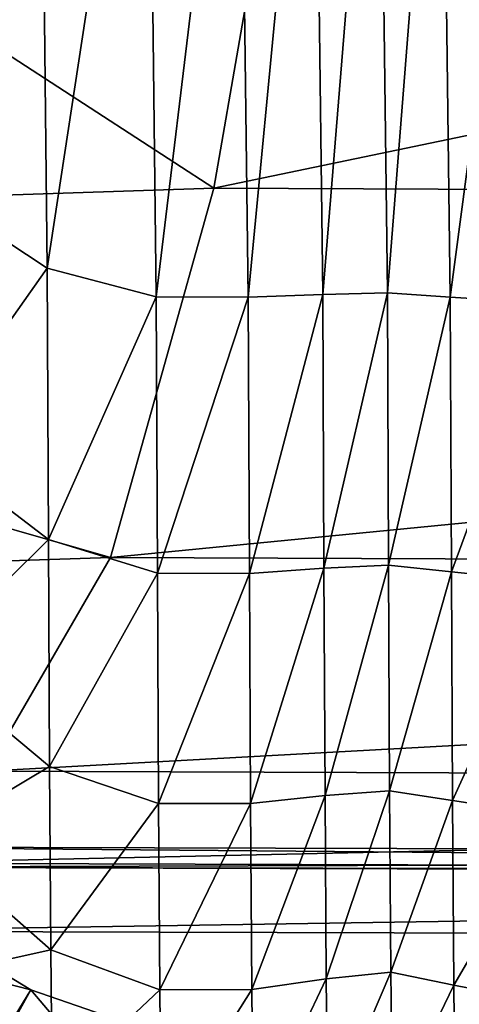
# Model space of a CAD drawing. Header units: millimetres. Extents: x 2387 to 13955, y -4964 to 364.
# Tile 874 of 1056: x 4462.51 to 4466.14, y -369.34 to -361.22. Entities that reach past the tile are written whole.
import ezdxf

# ---------------------------------------------------------------- set-up
doc = ezdxf.new("R2010")
doc.units = ezdxf.units.MM
doc.header["$MEASUREMENT"] = 0
doc.layers.add('Predefinito', color=7, linetype='Continuous', true_color=0x000000)

# ---------------------------------------------------------------- blocks, each defined once
blk = doc.blocks.new('Blocco 08')
at = {"layer": 'Predefinito'}
for points in [[(-473.5363, -644.7703, 730.3411), (-472.4228, -638.359, 730.3743), (-482.8735, -638.7041, 775.6751)], [(-443.4063, -638.5019, 607.7925), (-472.4228, -638.359, 730.3743), (-473.5363, -644.7703, 730.3411)], [(-473.5363, -644.7703, 730.3411), (-444.5244, -644.9001, 607.7565), (-443.4063, -638.5019, 607.7925)], [(-482.8735, -638.7041, 775.6751), (-483.8191, -645.111, 775.6375), (-473.5363, -644.7703, 730.3411)], [(-475.9474, -644.7477, 14.4692), (-476.0034, -639.2695, 14.2867), (-474.9736, -639.7902, 13.2386)], [(-474.9736, -639.7902, 13.2386), (-474.9128, -645.4288, 13.4127), (-475.9474, -644.7477, 14.4692)], [(-474.9128, -645.4288, 13.4127), (-474.9736, -639.7902, 13.2386), (-474.0797, -639.9711, 12.8402)], [(-474.0797, -639.9711, 12.8402), (-474.0134, -645.6671, 13.0164), (-474.9128, -645.4288, 13.4127)], [(-474.0134, -645.6671, 13.0164), (-474.0797, -639.9711, 12.8402), (-473.3243, -639.9754, 12.8296)], [(-473.3243, -639.9754, 12.8296), (-473.2531, -645.6704, 13.0114), (-474.0134, -645.6671, 13.0164)], [(-473.2531, -645.6704, 13.0114), (-473.3243, -639.9754, 12.8296), (-472.7097, -639.9665, 12.9464)], [(-472.7097, -639.9665, 12.9464), (-472.6376, -645.6474, 13.1292), (-473.2531, -645.6704, 13.0114)], [(-472.6376, -645.6474, 13.1292), (-472.7097, -639.9665, 12.9464), (-472.175, -639.9622, 13.012)], [(-472.175, -639.9622, 13.012), (-472.1031, -645.6337, 13.1987), (-472.6376, -645.6474, 13.1292)], [(-472.1031, -645.6337, 13.1987), (-472.175, -639.9622, 13.012), (-471.659, -639.9815, 12.8513)], [(-471.659, -639.9815, 12.8513), (-471.5865, -645.6688, 13.0452), (-472.1031, -645.6337, 13.1987)], [(-471.5865, -645.6688, 13.0452), (-471.659, -639.9815, 12.8513), (-470.8352, -640.0099, 12.6055)], [(-470.8352, -640.0099, 12.6055), (-470.7583, -645.722, 12.8088), (-471.5865, -645.6688, 13.0452)], [(-474.3902, -647.8167, 730.3326), (-473.5363, -644.7703, 730.3411), (-483.8191, -645.111, 775.6375)], [(-475.9356, -646.8803, 14.9341), (-475.9474, -644.7477, 14.4692), (-474.9128, -645.4288, 13.4127)], [(-444.5244, -644.9001, 607.7565), (-473.5363, -644.7703, 730.3411), (-474.3902, -647.8167, 730.3326)], [(-474.3902, -647.8167, 730.3326), (-445.3872, -647.9335, 607.7481), (-444.5244, -644.9001, 607.7565)], [(-483.8191, -645.111, 775.6375), (-484.6708, -648.1563, 775.6238), (-474.3902, -647.8167, 730.3326)], [(-474.9128, -645.4288, 13.4127), (-474.9022, -647.6679, 13.8802), (-475.9356, -646.8803, 14.9341)], [(-474.9022, -647.6679, 13.8802), (-474.9128, -645.4288, 13.4127), (-474.0134, -645.6671, 13.0164)], [(-474.0134, -645.6671, 13.0164), (-474.0031, -647.9465, 13.489), (-474.9022, -647.6679, 13.8802)], [(-474.0031, -647.9465, 13.489), (-474.0134, -645.6671, 13.0164), (-473.2531, -645.6704, 13.0114)], [(-473.2531, -645.6704, 13.0114), (-473.2432, -647.948, 13.4874), (-474.0031, -647.9465, 13.489)], [(-473.2432, -647.948, 13.4874), (-473.2531, -645.6704, 13.0114), (-472.6376, -645.6474, 13.1292)], [(-472.6376, -645.6474, 13.1292), (-472.6287, -647.9052, 13.6024), (-473.2432, -647.948, 13.4874)], [(-472.6287, -647.9052, 13.6024), (-472.6376, -645.6474, 13.1292), (-472.1031, -645.6337, 13.1987)], [(-472.1031, -645.6337, 13.1987), (-472.0945, -647.8793, 13.6707), (-472.6287, -647.9052, 13.6024)], [(-472.0945, -647.8793, 13.6707), (-472.1031, -645.6337, 13.1987), (-471.5865, -645.6688, 13.0452)], [(-471.5865, -645.6688, 13.0452), (-471.5766, -647.9347, 13.5267), (-472.0945, -647.8793, 13.6707)], [(-471.5766, -647.9347, 13.5267), (-471.5865, -645.6688, 13.0452), (-470.7583, -645.722, 12.8088)], [(-470.7583, -645.722, 12.8088), (-470.7485, -648.0219, 13.3063), (-471.5766, -647.9347, 13.5267)], [(-475.9245, -648.682, 15.7386), (-475.9356, -646.8803, 14.9341), (-474.9022, -647.6679, 13.8802)], [(-474.9022, -647.6679, 13.8802), (-474.8925, -649.5408, 14.7075), (-475.9245, -648.682, 15.7386)], [(-474.8925, -649.5408, 14.7075), (-474.9022, -647.6679, 13.8802), (-474.0031, -647.9465, 13.489)], [(-475.4129, -649.5802, 730.3323), (-474.3902, -647.8167, 730.3326), (-484.6708, -648.1563, 775.6238)], [(-445.3872, -647.9335, 607.7481), (-474.3902, -647.8167, 730.3326), (-475.4129, -649.5802, 730.3323)], [(-475.4129, -649.5802, 730.3323), (-446.4204, -649.6835, 607.7508), (-445.3872, -647.9335, 607.7481)], [(-474.0031, -647.9465, 13.489), (-473.9934, -649.8476, 14.3284), (-474.8925, -649.5408, 14.7075)], [(-473.9934, -649.8476, 14.3284), (-474.0031, -647.9465, 13.489), (-473.2432, -647.948, 13.4874)], [(-473.2432, -647.948, 13.4874), (-473.2337, -649.8472, 14.3273), (-473.9934, -649.8476, 14.3284)], [(-473.2337, -649.8472, 14.3273), (-473.2432, -647.948, 13.4874), (-472.6287, -647.9052, 13.6024)], [(-472.6287, -647.9052, 13.6024), (-472.6193, -649.7807, 14.43), (-473.2337, -649.8472, 14.3273)], [(-472.6193, -649.7807, 14.43), (-472.6287, -647.9052, 13.6024), (-472.0945, -647.8793, 13.6707)], [(-472.0945, -647.8793, 13.6707), (-472.0861, -649.7416, 14.492), (-472.6193, -649.7807, 14.43)], [(-472.0861, -649.7416, 14.492), (-472.0945, -647.8793, 13.6707), (-471.5766, -647.9347, 13.5267)], [(-471.5766, -647.9347, 13.5267), (-471.5678, -649.8228, 14.3632), (-472.0861, -649.7416, 14.492)], [(-471.5678, -649.8228, 14.3632), (-471.5766, -647.9347, 13.5267), (-470.7485, -648.0219, 13.3063)], [(-470.7485, -648.0219, 13.3063), (-470.7386, -649.9481, 14.1653), (-471.5678, -649.8228, 14.3632)], [(-475.9138, -650.1501, 16.8809), (-475.9245, -648.682, 15.7386), (-474.8925, -649.5408, 14.7075)], [(-474.8925, -649.5408, 14.7075), (-474.8815, -651.0549, 15.8865), (-475.9138, -650.1501, 16.8809)], [(-474.8815, -651.0549, 15.8865), (-474.8925, -649.5408, 14.7075), (-473.9934, -649.8476, 14.3284)], [(-446.4204, -649.6835, 607.7508), (-475.4129, -649.5802, 730.3323), (-476.3284, -650.3389, 730.3194)], [(-476.3284, -650.3389, 730.3194), (-447.3408, -650.4298, 607.7383), (-446.4204, -649.6835, 607.7508)], [(-473.2234, -651.3824, 15.5223), (-473.2337, -649.8472, 14.3273), (-472.6193, -649.7807, 14.43)], [(-472.6193, -649.7807, 14.43), (-472.6093, -651.2927, 15.6074), (-473.2234, -651.3824, 15.5223)], [(-472.6093, -651.2927, 15.6074), (-472.6193, -649.7807, 14.43), (-472.0861, -649.7416, 14.492)], [(-472.0861, -649.7416, 14.492), (-472.0754, -651.2381, 15.6578), (-472.6093, -651.2927, 15.6074)], [(-472.0754, -651.2381, 15.6578), (-472.0861, -649.7416, 14.492), (-471.5678, -649.8228, 14.3632)], [(-473.9934, -649.8476, 14.3284), (-473.983, -651.3846, 15.5245), (-474.8815, -651.0549, 15.8865)], [(-473.983, -651.3846, 15.5245), (-473.9934, -649.8476, 14.3284), (-473.2337, -649.8472, 14.3273)], [(-473.2337, -649.8472, 14.3273), (-473.2234, -651.3824, 15.5223), (-473.983, -651.3846, 15.5245)], [(-471.5678, -649.8228, 14.3632), (-471.5576, -651.3461, 15.5491), (-472.0754, -651.2381, 15.6578)], [(-471.5576, -651.3461, 15.5491), (-471.5678, -649.8228, 14.3632), (-470.7386, -649.9481, 14.1653)], [(-470.7386, -649.9481, 14.1653), (-470.7278, -651.5088, 15.3823), (-471.5576, -651.3461, 15.5491)], [(-447.8713, -650.455, 607.6888), (-476.8592, -650.3713, 730.2718), (-477.0278, -650.2034, 730.2386)], [(-477.0278, -650.2034, 730.2386), (-448.0383, -650.2858, 607.6539), (-447.8713, -650.455, 607.6888)], [(-448.0383, -650.2858, 607.6539), (-477.0278, -650.2034, 730.2386), (-476.8592, -650.3713, 730.2718)], [(-475.9027, -651.2809, 18.3574), (-475.9138, -650.1501, 16.8809), (-474.8815, -651.0549, 15.8865)], [(-476.8592, -650.3713, 730.2718), (-447.8713, -650.455, 607.6888), (-448.0383, -650.2858, 607.6539)], [(-447.8713, -650.455, 607.6888), (-476.8592, -650.3713, 730.2718), (-476.8828, -650.9014, 730.3216)], [(-447.3408, -650.4298, 607.7383), (-476.3284, -650.3389, 730.3194), (-476.8592, -650.3713, 730.2718)], [(-476.8592, -650.3713, 730.2718), (-447.8713, -650.455, 607.6888), (-447.3408, -650.4298, 607.7383)], [(-476.8828, -650.9014, 730.3216), (-447.8999, -650.9839, 607.742), (-447.8713, -650.455, 607.6888)], [(-447.8999, -650.9839, 607.742), (-476.8828, -650.9014, 730.3216), (-477.6288, -651.8262, 730.3401)], [(-475.0466, -651.3849, 426.8157), (-475.7726, -650.9445, 426.8528), (-476.061, -651.1262, 426.7237)], [(-475.7726, -650.9445, 426.8528), (-475.0466, -651.3849, 426.8157), (-475.2456, -651.7095, 426.9039)], [(-477.6288, -651.8262, 730.3401), (-448.6537, -651.8989, 607.7642), (-447.8999, -650.9839, 607.742)], [(-474.8815, -651.0549, 15.8865), (-474.8703, -652.2234, 17.4097), (-475.9027, -651.2809, 18.3574)], [(-474.8703, -652.2234, 17.4097), (-474.8815, -651.0549, 15.8865), (-473.983, -651.3846, 15.5245)], [(-476.061, -651.1262, 426.7237), (-475.2256, -651.7099, 426.6935), (-475.0466, -651.3849, 426.8157)], [(-472.5974, -652.4572, 17.1277), (-472.6093, -651.2927, 15.6074), (-472.0754, -651.2381, 15.6578)], [(-472.0754, -651.2381, 15.6578), (-472.0639, -652.3929, 17.1642), (-472.5974, -652.4572, 17.1277)], [(-472.0639, -652.3929, 17.1642), (-472.0754, -651.2381, 15.6578), (-471.5576, -651.3461, 15.5491)], [(-475.8917, -652.0711, 20.1552), (-475.9027, -651.2809, 18.3574), (-474.8703, -652.2234, 17.4097)], [(-473.2114, -652.5654, 17.0651), (-473.2234, -651.3824, 15.5223), (-472.6093, -651.2927, 15.6074)], [(-472.6093, -651.2927, 15.6074), (-472.5974, -652.4572, 17.1277), (-473.2114, -652.5654, 17.0651)], [(-471.5576, -651.3461, 15.5491), (-471.5457, -652.5197, 17.081), (-472.0639, -652.3929, 17.1642)], [(-471.5457, -652.5197, 17.081), (-471.5576, -651.3461, 15.5491), (-470.7278, -651.5088, 15.3823)], [(-475.038, -652.3469, 420.9152), (-476.081, -651.4912, 420.9312), (-475.8963, -651.4383, 419.9974)], [(-474.8645, -652.2509, 419.6102), (-475.8717, -651.4405, 419.6277), (-475.8994, -651.51, 417.7791)], [(-474.8892, -652.2487, 419.98), (-475.8963, -651.4383, 419.9974), (-475.8191, -651.4011, 419.816)], [(-475.8963, -651.4383, 419.9974), (-474.8892, -652.2487, 419.98), (-475.038, -652.3469, 420.9152)], [(-474.8345, -652.181, 419.7982), (-475.8191, -651.4011, 419.816), (-475.8717, -651.4405, 419.6277)], [(-475.8717, -651.4405, 419.6277), (-474.8645, -652.2509, 419.6102), (-474.8345, -652.181, 419.7982)], [(-475.8191, -651.4011, 419.816), (-474.8345, -652.181, 419.7982), (-474.8892, -652.2487, 419.98)], [(-474.5401, -651.9829, 426.8781), (-475.2456, -651.7095, 426.9039), (-475.0466, -651.3849, 426.8157)], [(-474.4427, -651.5941, 426.782), (-475.0466, -651.3849, 426.8157), (-475.2256, -651.7099, 426.6935)], [(-475.0466, -651.3849, 426.8157), (-474.4427, -651.5941, 426.782), (-474.5401, -651.9829, 426.8781)], [(-473.983, -651.3846, 15.5245), (-473.971, -652.569, 17.0689), (-474.8703, -652.2234, 17.4097)], [(-473.971, -652.569, 17.0689), (-473.983, -651.3846, 15.5245), (-473.2234, -651.3824, 15.5223)], [(-473.2234, -651.3824, 15.5223), (-473.2114, -652.5654, 17.0651), (-473.971, -652.569, 17.0689)], [(-476.081, -651.4912, 420.9312), (-475.038, -652.3469, 420.9152), (-475.2914, -652.3701, 423.3582)]]:
    blk.add_3dface(points, dxfattribs=at)

msp = doc.modelspace()

# ---------------------------------------------------------------- block references
at = {"layer": 'Predefinito'}
msp.add_blockref('Blocco 08', (4937.6501, 282.1618), dxfattribs=at)

doc.saveas('drawing.dxf')
